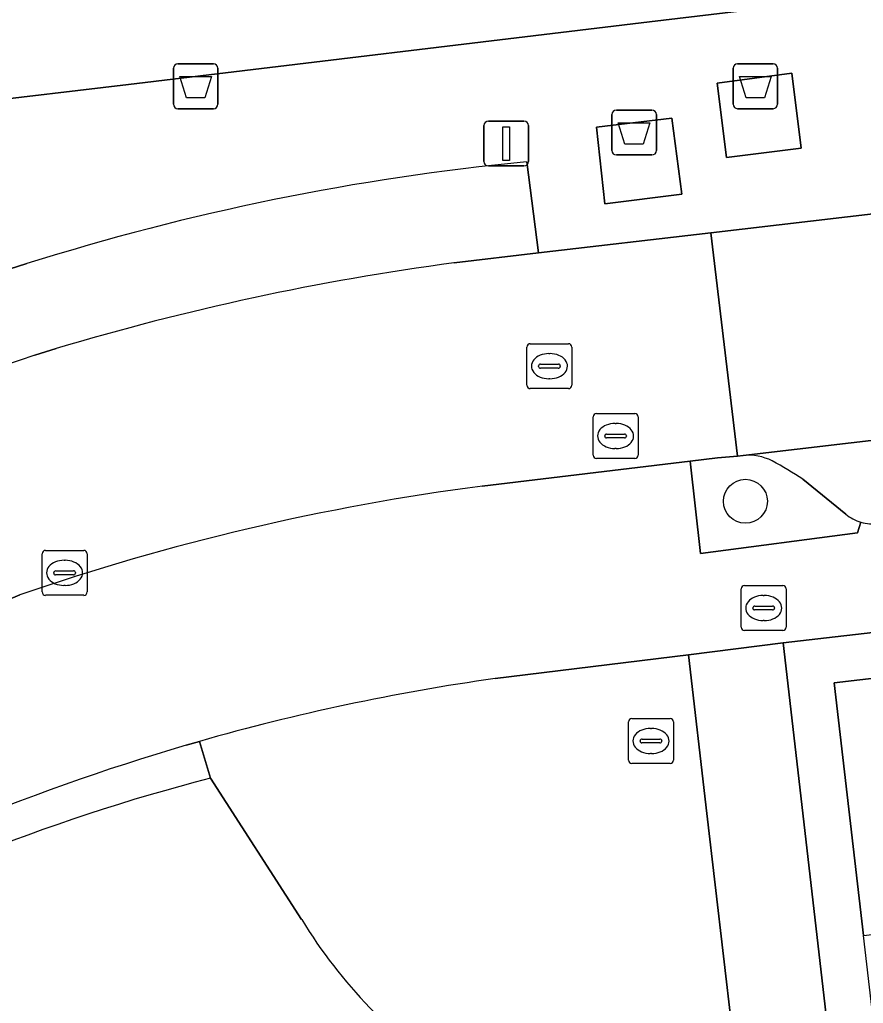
# Model space of a CAD drawing. Extents: x 160377 to 161131, y 383938 to 384853.
# Drawn here: x 160541.54 to 160560.31, y 384722.68 to 384744.58 of the extents above; entities that cross this region are included whole.
import ezdxf

# ---------------------------------------------------------------- set-up
doc = ezdxf.new("R2010")
doc.units = 0
for name, color, linetype in [('IMGEO_Afval_apart_plaats', 7, 'Continuous'), ('IMGEO_Afvalbak', 7, 'Continuous'), ('IMGEO_Boom', 7, 'Continuous'), ('IMGEO_Brandkraan', 7, 'Continuous'), ('IMGEO_Erf', 7, 'Continuous'), ('IMGEO_Groenvoorziening', 7, 'Continuous'), ('IMGEO_Haag', 7, 'Continuous'), ('IMGEO_Kolk', 7, 'Continuous'), ('IMGEO_Lichtmast', 7, 'Continuous'), ('IMGEO_Muur', 7, 'Continuous'), ('IMGEO_Pand', 7, 'Continuous'), ('IMGEO_Parkeervlak_open', 7, 'Continuous'), ('IMGEO_Rijbaan_lokaal_open', 7, 'Continuous'), ('IMGEO_Rioolput', 7, 'Continuous'), ('IMGEO_Voetgangersgebied_open', 7, 'Continuous'), ('IMGEO_Voetpad_gesloten', 7, 'Continuous'), ('IMGEO_Voetpad_open', 7, 'Continuous')]:
    doc.layers.add(name, color=color, linetype=linetype)

msp = doc.modelspace()

# ---------------------------------------------------------------- linework, layer by layer
at = {"layer": 'IMGEO_Afval_apart_plaats'}
for p, q in [((160557.513, 384743.595), (160558.303, 384743.595)), ((160558.303, 384743.595), (160557.513, 384743.595)), ((160557.413, 384742.695), (160557.413, 384743.495)), ((160557.413, 384743.495), (160557.413, 384742.695)), ((160558.403, 384743.495), (160558.403, 384742.695)), ((160558.403, 384742.695), (160558.403, 384743.495)), ((160554.716, 384741.664), (160554.716, 384742.464)), ((160554.716, 384742.464), (160554.716, 384741.664)), ((160554.816, 384742.564), (160555.606, 384742.564)), ((160555.606, 384742.564), (160554.816, 384742.564)), ((160555.706, 384742.464), (160555.706, 384741.664)), ((160555.706, 384741.664), (160555.706, 384742.464)), ((160558.303, 384742.595), (160557.513, 384742.595)), ((160557.513, 384742.595), (160558.303, 384742.595)), ((160555.606, 384741.564), (160554.816, 384741.564)), ((160554.816, 384741.564), (160555.606, 384741.564))]:
    msp.add_line(p, q, dxfattribs=at)
for points in [[(160557.556, 384743.309), (160558.26, 384743.309), (160558.111, 384742.839), (160557.705, 384742.839), (160557.556, 384743.309)], [(160554.859, 384742.278), (160555.563, 384742.278), (160555.414, 384741.808), (160555.008, 384741.808), (160554.859, 384742.278)]]:
    msp.add_lwpolyline(points, dxfattribs=at)
for centre, start, end in [((160557.513, 384743.495), 90, 180), ((160557.513, 384743.495), 90, 180), ((160558.303, 384743.495), 0, 90), ((160558.303, 384743.495), 360, 90), ((160557.513, 384742.695), 180, 270), ((160557.513, 384742.695), 180, 270), ((160558.303, 384742.695), 270, 0), ((160558.303, 384742.695), 270, 0), ((160554.816, 384742.464), 90, 180), ((160554.816, 384742.464), 90, 180), ((160555.606, 384742.464), 0, 90), ((160555.606, 384742.464), 360, 90), ((160554.816, 384741.664), 180, 270), ((160554.816, 384741.664), 180, 270), ((160555.606, 384741.664), 270, 0), ((160555.606, 384741.664), 270, 0)]:
    msp.add_arc(centre, 0.1, start, end, dxfattribs=at)
at = {"layer": 'IMGEO_Afvalbak'}
for p, q in [((160545.059, 384743.594), (160545.849, 384743.594)), ((160545.849, 384743.594), (160545.059, 384743.594)), ((160544.959, 384742.694), (160544.959, 384743.494)), ((160544.959, 384743.494), (160544.959, 384742.694)), ((160545.949, 384743.494), (160545.949, 384742.694)), ((160545.949, 384742.694), (160545.949, 384743.494)), ((160545.849, 384742.594), (160545.059, 384742.594)), ((160545.059, 384742.594), (160545.849, 384742.594))]:
    msp.add_line(p, q, dxfattribs=at)
msp.add_lwpolyline([(160545.102, 384743.308), (160545.806, 384743.308), (160545.657, 384742.838), (160545.251, 384742.838), (160545.102, 384743.308)], dxfattribs=at)
for centre, start, end in [((160545.059, 384743.494), 90, 180), ((160545.059, 384743.494), 90, 180), ((160545.849, 384743.494), 0, 90), ((160545.849, 384743.494), 360, 90), ((160545.059, 384742.694), 180, 270), ((160545.059, 384742.694), 180, 270), ((160545.849, 384742.694), 270, 0), ((160545.849, 384742.694), 270, 0)]:
    msp.add_arc(centre, 0.1, start, end, dxfattribs=at)
at = {"layer": 'IMGEO_Boom'}
msp.add_circle((160557.688, 384733.855), 0.489, dxfattribs=at)
at = {"layer": 'IMGEO_Brandkraan'}
for p, q in [((160557.669, 384731.979), (160558.521, 384731.979)), ((160557.594, 384731.053), (160557.594, 384731.905)), ((160558.082, 384731.759), (160558.107, 384731.759)), ((160558.595, 384731.905), (160558.595, 384731.053)), ((160557.853, 384731.473), (160557.853, 384731.485)), ((160557.896, 384731.522), (160558.294, 384731.522)), ((160558.337, 384731.485), (160558.337, 384731.473)), ((160558.291, 384731.436), (160557.893, 384731.436)), ((160558.105, 384731.199), (160558.08, 384731.199)), ((160558.521, 384730.979), (160557.669, 384730.979))]:
    msp.add_line(p, q, dxfattribs=at)
for points in [[(160557.669, 384731.979), (160558.521, 384731.979)], [(160557.594, 384731.053), (160557.594, 384731.905)], [(160558.595, 384731.905), (160558.595, 384731.053)], [(160558.521, 384730.979), (160557.669, 384730.979)]]:
    msp.add_lwpolyline(points, dxfattribs=at)
for centre, radius, start, end in [((160557.671, 384731.903), 0.0765, 91.552, 178.448), ((160557.671, 384731.903), 0.0765, 91.552, 178.448), ((160558.519, 384731.903), 0.0765, 1.552, 88.448), ((160558.519, 384731.903), 0.0765, 1.552, 88.448), ((160557.893, 384731.482), 0.0403, 85.8775, 175.7526), ((160557.89, 384731.472), 0.0366, 178.938, 274.7102), ((160558.294, 384731.479), 0.043, 264.8664, 352.4533), ((160558.298, 384731.484), 0.0386, 1.7309, 96.639), ((160557.671, 384731.055), 0.0765, 181.552, 268.448), ((160557.671, 384731.055), 0.0765, 181.552, 268.448), ((160558.519, 384731.055), 0.0765, 271.552, 358.448), ((160558.519, 384731.055), 0.0765, 271.552, 358.448)]:
    msp.add_arc(centre, radius, start, end, dxfattribs=at)
for centre, major_axis, ratio, start_param, end_param in [((160558.081, 384731.479), (-0.387, 0.002), 0.722429, 4.712389, 7.853982), ((160558.106, 384731.479), (-0.39, 0.002), 0.717154, 1.570796, 4.712389)]:
    msp.add_ellipse(centre, major_axis=major_axis, ratio=ratio, start_param=start_param, end_param=end_param, dxfattribs=at)
at = {"layer": 'IMGEO_Erf'}
msp.add_lwpolyline([(160524.622, 384739.63), (160525.541, 384740.344), (160526.258, 384741.081), (160536.933, 384742.304), (160543.963, 384743.13), (160555.551, 384744.527), (160559.981, 384745.061), (160564.978, 384745.652), (160564.727, 384747.719), (160559.736, 384747.162), (160557.652, 384764.913)], dxfattribs=at)
msp.add_lwpolyline([(160578.409, 384731.972), (160578.278, 384732.985), (160558.529, 384730.702), (160562.379, 384697.339), (160588.75, 384666.794), (160589.574, 384667.505), (160585.888, 384671.766), (160582.367, 384675.837), (160578.806, 384679.955), (160575.265, 384684.05), (160571.733, 384688.134), (160568.199, 384692.221), (160563.389, 384697.783), (160562.81, 384702.752), (160562.19, 384708.08), (160561.559, 384713.503), (160560.94, 384718.825), (160560.315, 384724.192), (160559.661, 384729.813), (160568.738, 384730.872)], close=True, dxfattribs=at)
at = {"layer": 'IMGEO_Groenvoorziening'}
for points in [[(160557.638, 384734.876), (160557.51, 384734.863), (160557.066, 384734.819), (160556.461, 384734.747), (160556.689, 384732.695), (160560.179, 384733.155), (160560.258, 384733.391)], [(160559.92, 384733.567), (160558.969, 384734.345)], [(160556.83, 384726.902), (160556.419, 384730.435), (160552.118, 384729.909)], [(160545.787, 384727.692), (160545.538, 384728.509), (160545.243, 384728.424)], [(160545.538, 384728.509), (160545.787, 384727.692), (160547.813, 384724.542)], [(160547.813, 384724.542), (160545.787, 384727.692)], [(160557.385, 384722.14), (160556.83, 384726.902)]]:
    msp.add_lwpolyline(points, dxfattribs=at)
for centre, radius, start, end in [((160557.743, 384733.627), 1.253, 64.3579, 94.7987), ((160551.576, 384722.845), 13.671, 57.2643, 60.6113), ((160560.554, 384734.371), 1.024, 231.7681, 253.219), ((160558.993, 384681.433), 48.962, 98.0722, 105.9508), ((160559.017, 384681.268), 49.126, 106.2824, 119.4916), ((160556.351, 384686.599), 42.429, 104.417, 119.7715), ((160556.351, 384686.599), 42.429, 104.417, 119.7715), ((160557.696, 384730.614), 11.599, 211.5676, 236.1156), ((160557.696, 384730.614), 11.599, 211.5676, 236.1156)]:
    msp.add_arc(centre, radius, start, end, dxfattribs=at)
at = {"layer": 'IMGEO_Haag'}
for points in [[(160545.538, 384728.509), (160545.243, 384728.424)], [(160545.787, 384727.692), (160545.538, 384728.509)]]:
    msp.add_lwpolyline(points, dxfattribs=at)
for centre, radius, start, end in [((160559.017, 384681.268), 49.126, 106.2824, 119.4916), ((160556.351, 384686.599), 42.429, 104.417, 119.7715)]:
    msp.add_arc(centre, radius, start, end, dxfattribs=at)
at = {"layer": 'IMGEO_Kolk'}
for p, q in [((160542.037, 384731.836), (160542.037, 384732.688)), ((160542.112, 384732.762), (160542.964, 384732.762)), ((160543.038, 384732.688), (160543.038, 384731.836)), ((160542.525, 384732.542), (160542.55, 384732.542)), ((160542.296, 384732.256), (160542.296, 384732.268)), ((160542.734, 384732.219), (160542.336, 384732.219)), ((160542.339, 384732.305), (160542.737, 384732.305)), ((160542.78, 384732.268), (160542.78, 384732.256)), ((160542.548, 384731.982), (160542.523, 384731.982)), ((160542.964, 384731.762), (160542.112, 384731.762))]:
    msp.add_line(p, q, dxfattribs=at)
for points in [[(160542.037, 384731.836), (160542.037, 384732.688)], [(160542.112, 384732.762), (160542.964, 384732.762)], [(160543.038, 384732.688), (160543.038, 384731.836)], [(160542.964, 384731.762), (160542.112, 384731.762)]]:
    msp.add_lwpolyline(points, dxfattribs=at)
for centre, radius, start, end in [((160542.114, 384732.686), 0.0765, 91.552, 178.448), ((160542.114, 384732.686), 0.0765, 91.552, 178.448), ((160542.962, 384732.686), 0.0765, 1.552, 88.448), ((160542.962, 384732.686), 0.0765, 1.552, 88.448), ((160542.336, 384732.265), 0.0403, 85.8775, 175.7526), ((160542.333, 384732.255), 0.0366, 178.938, 274.7102), ((160542.737, 384732.262), 0.043, 264.8664, 352.4533), ((160542.741, 384732.267), 0.0386, 1.7309, 96.639), ((160542.114, 384731.838), 0.0765, 181.552, 268.448), ((160542.114, 384731.838), 0.0765, 181.552, 268.448), ((160542.962, 384731.838), 0.0765, 271.552, 358.448), ((160542.962, 384731.838), 0.0765, 271.552, 358.448)]:
    msp.add_arc(centre, radius, start, end, dxfattribs=at)
for centre, major_axis, ratio, start_param, end_param in [((160542.524, 384732.262), (-0.387, 0.002), 0.722429, 4.712389, 7.853982), ((160542.549, 384732.262), (-0.39, 0.002), 0.717154, 1.570796, 4.712389)]:
    msp.add_ellipse(centre, major_axis=major_axis, ratio=ratio, start_param=start_param, end_param=end_param, dxfattribs=at)
at = {"layer": 'IMGEO_Lichtmast'}
for p, q in [((160551.869, 384741.419), (160551.869, 384742.219)), ((160551.869, 384742.219), (160551.869, 384741.419)), ((160551.969, 384742.319), (160552.759, 384742.319)), ((160552.759, 384742.319), (160551.969, 384742.319)), ((160552.859, 384742.219), (160552.859, 384741.419)), ((160552.859, 384741.419), (160552.859, 384742.219)), ((160552.759, 384741.319), (160551.969, 384741.319)), ((160551.969, 384741.319), (160552.759, 384741.319))]:
    msp.add_line(p, q, dxfattribs=at)
msp.add_lwpolyline([(160552.289, 384742.194), (160552.439, 384742.194), (160552.439, 384741.444), (160552.289, 384741.444), (160552.289, 384742.194)], dxfattribs=at)
for centre, start, end in [((160551.969, 384742.219), 90, 180), ((160551.969, 384742.219), 90, 180), ((160552.759, 384742.219), 0, 90), ((160552.759, 384742.219), 360, 90), ((160551.969, 384741.419), 180, 270), ((160551.969, 384741.419), 180, 270), ((160552.759, 384741.419), 270, 0), ((160552.759, 384741.419), 270, 0)]:
    msp.add_arc(centre, 0.1, start, end, dxfattribs=at)
at = {"layer": 'IMGEO_Muur'}
msp.add_lwpolyline([(160543.963, 384743.13), (160555.551, 384744.527)], dxfattribs=at)
at = {"layer": 'IMGEO_Pand'}
msp.add_lwpolyline([(160569.394, 384725.254), (160568.738, 384730.872), (160559.661, 384729.813), (160560.315, 384724.192)], close=True, dxfattribs=at)
at = {"layer": 'IMGEO_Parkeervlak_open'}
for points in [[(160551.203, 384739.163), (160553.085, 384739.383), (160552.82, 384741.414)], [(160541.698, 384739.146), (160540.509, 384738.768)], [(160541.877, 384737.109), (160542.351, 384737.254)], [(160575.414, 384736.958), (160557.638, 384734.876)], [(160558.969, 384734.345), (160559.92, 384733.567)]]:
    msp.add_lwpolyline(points, dxfattribs=at)
for centre, radius, start, end in [((160558.08, 384687.214), 54.454, 95.5433, 107.5082), ((160558.808, 384682.419), 57.251, 97.6338, 106.7059), ((160567.672, 384658.86), 82.391, 108.24457, 116.47882), ((160557.743, 384733.627), 1.253, 64.3579, 94.7987), ((160551.576, 384722.845), 13.671, 57.2643, 60.6113), ((160560.554, 384734.371), 1.024, 231.7681, 253.219), ((160560.544, 384734.351), 1.001, 253.4296, 276.0494)]:
    msp.add_arc(centre, radius, start, end, dxfattribs=at)
at = {"layer": 'IMGEO_Rijbaan_lokaal_open'}
msp.add_lwpolyline([(160614.872, 384746.595), (160612.084, 384746.242), (160563.742, 384740.614), (160560.655, 384740.271), (160556.92, 384739.832), (160557.51, 384734.863), (160557.638, 384734.876), (160575.414, 384736.958), (160576.301, 384737.064), (160580.647, 384737.583), (160584.835, 384738.082), (160584.95, 384738.096), (160614.586, 384741.509), (160615.433, 384741.602)], close=True, dxfattribs=at)
for points in [[(160551.833, 384734.194), (160556.461, 384734.747), (160557.066, 384734.819), (160557.51, 384734.863), (160556.92, 384739.832), (160553.085, 384739.383), (160551.203, 384739.163)], [(160542.351, 384737.254), (160541.877, 384737.109)], [(160536.921, 384729.813), (160541.538, 384731.771)]]:
    msp.add_lwpolyline(points, dxfattribs=at)
for centre, radius, start, end in [((160558.808, 384682.419), 57.251, 97.6338, 106.7059), ((160567.672, 384658.86), 82.391, 108.24457, 116.47882), ((160558.615, 384682.297), 52.338, 97.4449, 109.0429)]:
    msp.add_arc(centre, radius, start, end, dxfattribs=at)
at = {"layer": 'IMGEO_Rioolput'}
for p, q in [((160552.826, 384736.437), (160552.826, 384737.289)), ((160552.901, 384737.363), (160553.753, 384737.363)), ((160553.827, 384737.289), (160553.827, 384736.437)), ((160553.314, 384737.143), (160553.339, 384737.143)), ((160553.085, 384736.857), (160553.085, 384736.869)), ((160553.523, 384736.82), (160553.125, 384736.82)), ((160553.128, 384736.906), (160553.526, 384736.906)), ((160553.569, 384736.869), (160553.569, 384736.857)), ((160553.337, 384736.583), (160553.312, 384736.583)), ((160553.753, 384736.363), (160552.901, 384736.363)), ((160554.298, 384734.882), (160554.298, 384735.734)), ((160554.373, 384735.808), (160555.225, 384735.808)), ((160555.299, 384735.734), (160555.299, 384734.882)), ((160554.786, 384735.588), (160554.811, 384735.588)), ((160554.557, 384735.302), (160554.557, 384735.314)), ((160554.995, 384735.265), (160554.597, 384735.265)), ((160554.6, 384735.351), (160554.998, 384735.351)), ((160555.041, 384735.314), (160555.041, 384735.302)), ((160554.809, 384735.028), (160554.784, 384735.028)), ((160555.225, 384734.808), (160554.373, 384734.808)), ((160555.086, 384728.093), (160555.086, 384728.945)), ((160555.161, 384729.019), (160556.013, 384729.019)), ((160556.087, 384728.945), (160556.087, 384728.093)), ((160555.574, 384728.799), (160555.599, 384728.799)), ((160555.345, 384728.513), (160555.345, 384728.525)), ((160555.783, 384728.476), (160555.385, 384728.476)), ((160555.388, 384728.562), (160555.786, 384728.562)), ((160555.829, 384728.525), (160555.829, 384728.513)), ((160555.597, 384728.239), (160555.572, 384728.239)), ((160556.013, 384728.019), (160555.161, 384728.019))]:
    msp.add_line(p, q, dxfattribs=at)
for points in [[(160552.826, 384736.437), (160552.826, 384737.289)], [(160552.901, 384737.363), (160553.753, 384737.363)], [(160553.827, 384737.289), (160553.827, 384736.437)], [(160553.753, 384736.363), (160552.901, 384736.363)], [(160554.298, 384734.882), (160554.298, 384735.734)], [(160554.373, 384735.808), (160555.225, 384735.808)], [(160555.299, 384735.734), (160555.299, 384734.882)], [(160555.225, 384734.808), (160554.373, 384734.808)], [(160555.086, 384728.093), (160555.086, 384728.945)], [(160555.161, 384729.019), (160556.013, 384729.019)], [(160556.087, 384728.945), (160556.087, 384728.093)], [(160556.013, 384728.019), (160555.161, 384728.019)]]:
    msp.add_lwpolyline(points, dxfattribs=at)
for centre, radius, start, end in [((160552.903, 384737.287), 0.0765, 91.552, 178.448), ((160552.903, 384737.287), 0.0765, 91.552, 178.448), ((160553.751, 384737.287), 0.0765, 1.552, 88.448), ((160553.751, 384737.287), 0.0765, 1.552, 88.448), ((160553.125, 384736.866), 0.0403, 85.8775, 175.7526), ((160553.122, 384736.856), 0.0366, 178.938, 274.7102), ((160553.526, 384736.863), 0.043, 264.8664, 352.4533), ((160553.53, 384736.868), 0.0386, 1.7309, 96.639), ((160552.903, 384736.439), 0.0765, 181.552, 268.448), ((160552.903, 384736.439), 0.0765, 181.552, 268.448), ((160553.751, 384736.439), 0.0765, 271.552, 358.448), ((160553.751, 384736.439), 0.0765, 271.552, 358.448), ((160554.375, 384735.732), 0.0765, 91.552, 178.448), ((160554.375, 384735.732), 0.0765, 91.552, 178.448), ((160555.223, 384735.732), 0.0765, 1.552, 88.448), ((160555.223, 384735.732), 0.0765, 1.552, 88.448), ((160554.597, 384735.311), 0.0403, 85.8775, 175.7526), ((160554.594, 384735.301), 0.0366, 178.938, 274.7102), ((160554.998, 384735.308), 0.043, 264.8664, 352.4533), ((160555.002, 384735.313), 0.0386, 1.7309, 96.639), ((160554.375, 384734.884), 0.0765, 181.552, 268.448), ((160554.375, 384734.884), 0.0765, 181.552, 268.448), ((160555.223, 384734.884), 0.0765, 271.552, 358.448), ((160555.223, 384734.884), 0.0765, 271.552, 358.448), ((160555.163, 384728.943), 0.0765, 91.552, 178.448), ((160555.163, 384728.943), 0.0765, 91.552, 178.448), ((160556.011, 384728.943), 0.0765, 1.552, 88.448), ((160556.011, 384728.943), 0.0765, 1.552, 88.448), ((160555.385, 384728.522), 0.0403, 85.8775, 175.7526), ((160555.382, 384728.512), 0.0366, 178.938, 274.7102), ((160555.786, 384728.519), 0.043, 264.8664, 352.4533), ((160555.79, 384728.524), 0.0386, 1.7309, 96.639), ((160555.163, 384728.095), 0.0765, 181.552, 268.448), ((160555.163, 384728.095), 0.0765, 181.552, 268.448), ((160556.011, 384728.095), 0.0765, 271.552, 358.448), ((160556.011, 384728.095), 0.0765, 271.552, 358.448)]:
    msp.add_arc(centre, radius, start, end, dxfattribs=at)
for centre, major_axis, ratio, start_param, end_param in [((160553.313, 384736.863), (-0.387, 0.002), 0.722429, 4.712389, 7.853982), ((160553.338, 384736.863), (-0.39, 0.002), 0.717154, 1.570796, 4.712389), ((160554.785, 384735.308), (-0.387, 0.002), 0.722429, 4.712389, 7.853982), ((160554.81, 384735.308), (-0.39, 0.002), 0.717154, 1.570796, 4.712389), ((160555.573, 384728.519), (-0.387, 0.002), 0.722429, 4.712389, 7.853982), ((160555.598, 384728.519), (-0.39, 0.002), 0.717154, 1.570796, 4.712389)]:
    msp.add_ellipse(centre, major_axis=major_axis, ratio=ratio, start_param=start_param, end_param=end_param, dxfattribs=at)
at = {"layer": 'IMGEO_Voetgangersgebied_open'}
for points in [[(160558.529, 384730.702), (160556.419, 384730.435), (160556.83, 384726.902), (160557.385, 384722.14), (160558.533, 384712.281)], [(160654.122, 384614.166), (160660.697, 384609.614), (160660.794, 384609.697), (160661.342, 384609.029), (160662.712, 384607.424), (160664.192, 384608.65), (160662.571, 384610.61), (160662.353, 384610.853), (160656.309, 384614.884), (160654.648, 384616.35), (160602.352, 384651.039), (160589.774, 384665.608), (160588.75, 384666.794), (160562.379, 384697.339), (160558.529, 384730.702)]]:
    msp.add_lwpolyline(points, dxfattribs=at)
at = {"layer": 'IMGEO_Voetpad_gesloten'}
for points in [[(160557.265, 384741.508), (160558.926, 384741.713), (160558.723, 384743.385), (160557.062, 384743.163)], [(160556.049, 384742.383), (160554.372, 384742.18), (160554.563, 384740.474), (160556.271, 384740.69)]]:
    msp.add_lwpolyline(points, close=True, dxfattribs=at)
at = {"layer": 'IMGEO_Voetpad_open'}
for points in [[(160621.236, 384751.923), (160621.017, 384753.86), (160615.335, 384751.518), (160610.326, 384750.936), (160564.978, 384745.652), (160559.981, 384745.061), (160555.551, 384744.527), (160543.963, 384743.13), (160536.933, 384742.304), (160526.258, 384741.081), (160525.541, 384740.344), (160524.622, 384739.63)], [(160552.82, 384741.414), (160553.085, 384739.383), (160556.92, 384739.832), (160560.655, 384740.271)], [(160540.509, 384738.768), (160541.698, 384739.146)], [(160552.118, 384729.909), (160556.419, 384730.435), (160558.529, 384730.702), (160578.278, 384732.985), (160580.426, 384733.233), (160584.233, 384733.678), (160617.943, 384737.619), (160620.438, 384737.93), (160624.35, 384738.394)], [(160560.258, 384733.391), (160560.179, 384733.155), (160556.689, 384732.695), (160556.461, 384734.747), (160551.833, 384734.194)], [(160541.538, 384731.771), (160536.921, 384729.813)], [(160545.243, 384728.424), (160545.538, 384728.509)]]:
    msp.add_lwpolyline(points, dxfattribs=at)
for points in [[(160557.265, 384741.508), (160557.062, 384743.163), (160558.723, 384743.385), (160558.926, 384741.713)], [(160556.049, 384742.383), (160556.271, 384740.69), (160554.563, 384740.474), (160554.372, 384742.18)]]:
    msp.add_lwpolyline(points, close=True, dxfattribs=at)
for centre, radius, start, end in [((160558.08, 384687.214), 54.454, 95.5433, 107.5082), ((160558.615, 384682.297), 52.338, 97.4449, 109.0429), ((160560.544, 384734.351), 1.001, 253.4296, 276.0494), ((160558.993, 384681.433), 48.962, 98.0722, 105.9508), ((160559.017, 384681.268), 49.126, 106.2824, 119.4916)]:
    msp.add_arc(centre, radius, start, end, dxfattribs=at)

doc.saveas('drawing.dxf')
